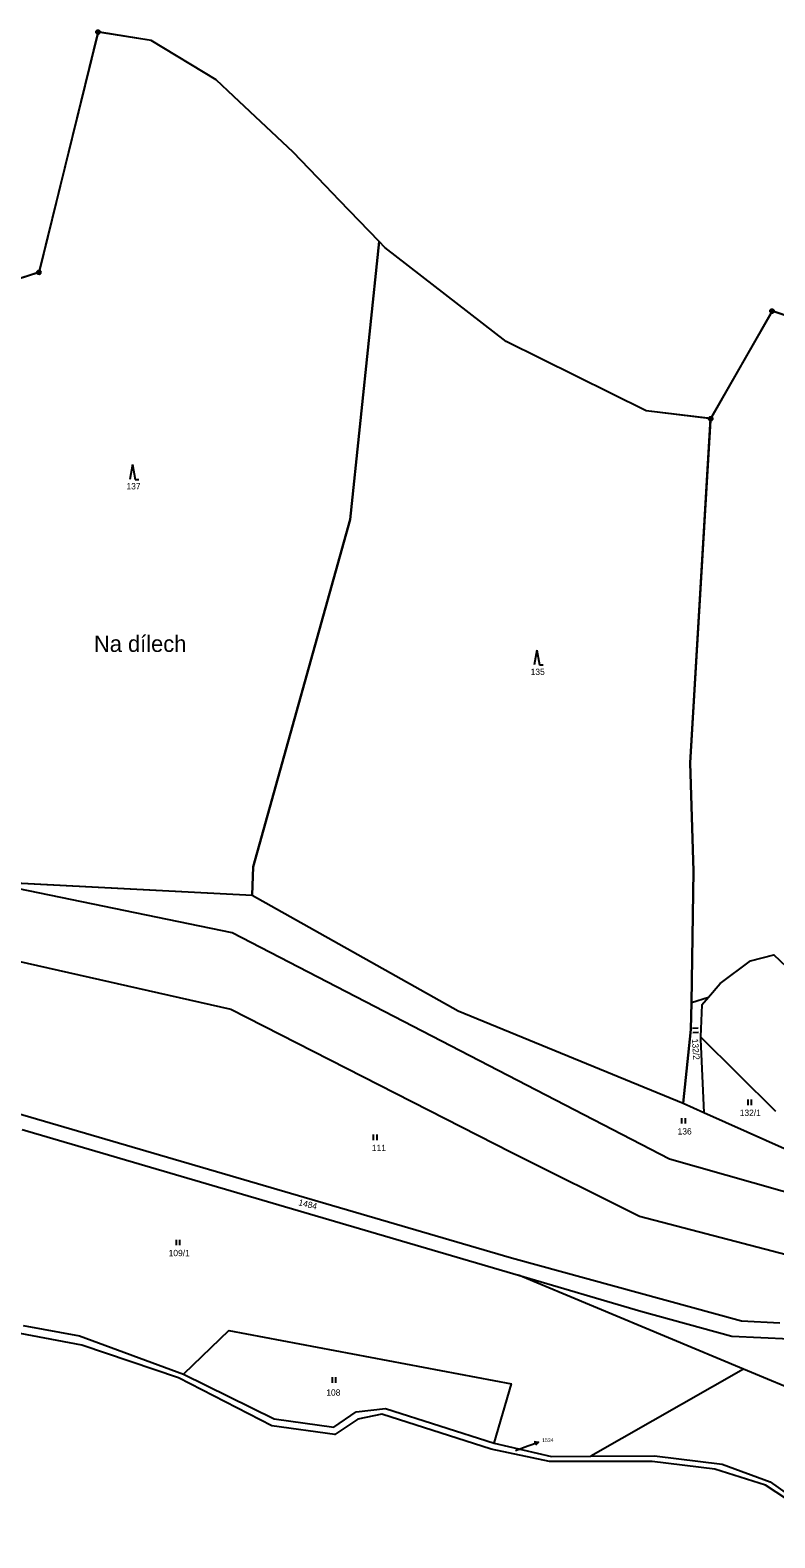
# Model space of a CAD drawing. Extents: x -760642 to -757221, y -1092371 to -1088855.
# Drawn here: x -757796.4 to -757596, y -1089772.4 to -1089366.6 of the extents above; entities that cross this region are included whole.
import ezdxf

# ---------------------------------------------------------------- set-up
doc = ezdxf.new("R2010")
doc.units = 0
for name, color, linetype in [('Vrstva 1', 7, 'Continuous'), ('Vrstva 13', 7, 'Continuous'), ('Vrstva 15', 7, 'Continuous'), ('Vrstva 16', 7, 'Continuous'), ('Vrstva 18', 7, 'Continuous'), ('Vrstva 24', 7, 'Continuous'), ('Vrstva 25', 7, 'Continuous'), ('Vrstva 28', 7, 'Continuous'), ('Vrstva 30', 7, 'Continuous')]:
    doc.layers.add(name, color=color, linetype=linetype)

msp = doc.modelspace()

# ---------------------------------------------------------------- linework, layer by layer
at = {"layer": 'Vrstva 1'}
for p, q in [((-757702.46, -1089423.46), (-757710.27, -1089498.24)), ((-757618.75, -1089563.74), (-757613.23, -1089471.14)), ((-757710.27, -1089498.24), (-757736.32, -1089591.81)), ((-757618.75, -1089563.74), (-757617.84, -1089592.92)), ((-757809.15, -1089595.65), (-757736.64, -1089599.36)), ((-757742.01, -1089609.51), (-757809.15, -1089595.65)), ((-757736.32, -1089591.81), (-757736.64, -1089599.36)), ((-757617.84, -1089592.92), (-757618.4, -1089628.3)), ((-757736.64, -1089599.36), (-757681.21, -1089630.51)), ((-757624.34, -1089670.46), (-757742.01, -1089609.51)), ((-757807.92, -1089615.32), (-757742.36, -1089630.1)), ((-757602.54, -1089617.1), (-757596.23, -1089615.5)), ((-757596.23, -1089615.5), (-757587.86, -1089623.38)), ((-757610.64, -1089623.15), (-757602.54, -1089617.1)), ((-757613.78, -1089626.83), (-757610.64, -1089623.15)), ((-757618.4, -1089628.3), (-757613.78, -1089626.83)), ((-757615.57, -1089628.94), (-757613.78, -1089626.83)), ((-757742.36, -1089630.1), (-757666.91, -1089668.58)), ((-757681.21, -1089630.51), (-757620.62, -1089655.41)), ((-757618.4, -1089628.3), (-757618.52, -1089635.54)), ((-757615.57, -1089628.94), (-757615.95, -1089637.49)), ((-757618.52, -1089635.54), (-757620.62, -1089655.41)), ((-757615.95, -1089637.49), (-757615.98, -1089638.23)), ((-757615.98, -1089638.23), (-757615.04, -1089657.91)), ((-757595.7, -1089657.65), (-757615.95, -1089637.49)), ((-757620.62, -1089655.41), (-757615.04, -1089657.91)), ((-757802.04, -1089657.45), (-757666.79, -1089697)), ((-757615.04, -1089657.91), (-757560.88, -1089682.13)), ((-757798.5, -1089662.51), (-757664.97, -1089701.7)), ((-757666.91, -1089668.58), (-757632.36, -1089685.81)), ((-757527.63, -1089697.84), (-757624.34, -1089670.46)), ((-757632.36, -1089685.81), (-757543.69, -1089709.04)), ((-757666.79, -1089697), (-757604.95, -1089713.99)), ((-757604.37, -1089726.96), (-757664.97, -1089701.7)), ((-757664.97, -1089701.7), (-757631.99, -1089711.38)), ((-757631.99, -1089711.38), (-757607.54, -1089718.09)), ((-757798.22, -1089715.19), (-757783.09, -1089718.05)), ((-757742.93, -1089716.53), (-757755.12, -1089728.34)), ((-757742.93, -1089716.53), (-757666.82, -1089730.93)), ((-757604.95, -1089713.99), (-757594.62, -1089714.48)), ((-757783.09, -1089718.05), (-757755.12, -1089728.34)), ((-757607.54, -1089718.09), (-757591.89, -1089718.78)), ((-757755.12, -1089728.34), (-757730.7, -1089740.35)), ((-757604.37, -1089726.96), (-757645.5, -1089750.41)), ((-757522.28, -1089761.18), (-757604.37, -1089726.96)), ((-757671.49, -1089746.91), (-757666.82, -1089730.93)), ((-757708.62, -1089738.5), (-757700.77, -1089737.57)), ((-757700.77, -1089737.57), (-757671.49, -1089746.91)), ((-757730.7, -1089740.35), (-757714.6, -1089742.6)), ((-757714.6, -1089742.6), (-757708.62, -1089738.5)), ((-757671.49, -1089746.91), (-757656.04, -1089750.45)), ((-757656.04, -1089750.45), (-757645.5, -1089750.41)), ((-757645.5, -1089750.41), (-757628.34, -1089750.34)), ((-757628.34, -1089750.34), (-757610.14, -1089752.53)), ((-757610.14, -1089752.53), (-757597.2, -1089757.33)), ((-757597.2, -1089757.33), (-757575.95, -1089772.38))]:
    msp.add_line(p, q, dxfattribs=at)
at = {"layer": 'Vrstva 13'}
for p, q in [((-757778.09, -1089367.07), (-757793.99, -1089431.76)), ((-757763.8, -1089369.33), (-757778.09, -1089367.07)), ((-757746.3, -1089379.94), (-757763.8, -1089369.33)), ((-757741.51, -1089384.45), (-757746.3, -1089379.94)), ((-757725.61, -1089399.4), (-757741.51, -1089384.45)), ((-757716.87, -1089408.48), (-757725.61, -1089399.4)), ((-757713.09, -1089412.41), (-757716.87, -1089408.48)), ((-757702.46, -1089423.46), (-757713.09, -1089412.41)), ((-757700.91, -1089425.07), (-757702.46, -1089423.46)), ((-757668.25, -1089450.4), (-757700.91, -1089425.07)), ((-757793.99, -1089431.76), (-757820.49, -1089440.38)), ((-757596.71, -1089442.17), (-757613.23, -1089471.14)), ((-757542.94, -1089460.43), (-757596.71, -1089442.17)), ((-757630.61, -1089469.03), (-757668.25, -1089450.4)), ((-757613.23, -1089471.14), (-757630.61, -1089469.03)), ((-757782.44, -1089720.51), (-757799.08, -1089717.42)), ((-757756.4, -1089729.31), (-757782.44, -1089720.51)), ((-757731.32, -1089742.24), (-757756.4, -1089729.31)), ((-757708.21, -1089740.4), (-757714.36, -1089744.53)), ((-757701.7, -1089739.12), (-757708.21, -1089740.4)), ((-757672.33, -1089748.5), (-757701.7, -1089739.12)), ((-757714.36, -1089744.53), (-757731.32, -1089742.24)), ((-757656.57, -1089751.87), (-757672.33, -1089748.5)), ((-757628.97, -1089751.87), (-757656.57, -1089751.87)), ((-757612.1, -1089753.89), (-757628.97, -1089751.87)), ((-757598.49, -1089758.18), (-757612.1, -1089753.89)), ((-757579.14, -1089770.89), (-757598.49, -1089758.18))]:
    msp.add_line(p, q, dxfattribs=at)
at = {"layer": 'Vrstva 16'}
for p, q in [((-757665.71, -1089748.84), (-757662.39, -1089747.62)), ((-757662.39, -1089747.62), (-757659.575, -1089746.584))]:
    msp.add_line(p, q, dxfattribs=at)
msp.add_lwpolyline([(-757660.686, -1089746.46), (-757659.575, -1089746.584), (-757660.34, -1089747.398)], dxfattribs=at)
at = {"layer": 'Vrstva 24'}
for centre, radius in [((-757778.09, -1089367.07), 0.5), ((-757778.09, -1089367.07), 0.0327), ((-757793.99, -1089431.76), 0.5), ((-757793.99, -1089431.76), 0.0327), ((-757596.71, -1089442.17), 0.5), ((-757596.71, -1089442.17), 0.0327), ((-757613.23, -1089471.14), 0.5), ((-757613.23, -1089471.14), 0.5), ((-757613.23, -1089471.14), 0.0327), ((-757613.23, -1089471.14), 0.0327)]:
    msp.add_circle(centre, radius, dxfattribs=at)
at = {"layer": 'Vrstva 25'}
for p, q in [((-757768.842, -1089483.479), (-757769.575, -1089487.479)), ((-757768.842, -1089483.479), (-757768.109, -1089487.479)), ((-757768.109, -1089487.479), (-757767.109, -1089487.479)), ((-757660.002, -1089533.409), (-757660.735, -1089537.409)), ((-757660.002, -1089533.409), (-757659.269, -1089537.409)), ((-757659.269, -1089537.409), (-757658.269, -1089537.409)), ((-757616.598, -1089635.215), (-757618.094, -1089635.327)), ((-757618.018, -1089636.346), (-757616.522, -1089636.235)), ((-757603.267, -1089654.385), (-757603.267, -1089655.885)), ((-757602.245, -1089655.885), (-757602.245, -1089654.385)), ((-757621.047, -1089659.385), (-757621.047, -1089660.885)), ((-757620.025, -1089660.885), (-757620.025, -1089659.385)), ((-757704.017, -1089663.855), (-757704.017, -1089665.355)), ((-757702.995, -1089665.355), (-757702.995, -1089663.855)), ((-757757.067, -1089692.135), (-757757.067, -1089693.635)), ((-757756.045, -1089693.635), (-757756.045, -1089692.135)), ((-757715.107, -1089729.175), (-757715.107, -1089730.675)), ((-757714.085, -1089730.675), (-757714.085, -1089729.175))]:
    msp.add_line(p, q, dxfattribs=at)
at = {"layer": 'Vrstva 28'}
msp.add_lwpolyline([(-757579.14, -1089770.89), (-757598.49, -1089758.18), (-757612.1, -1089753.89), (-757628.97, -1089751.87), (-757656.57, -1089751.87), (-757672.33, -1089748.5), (-757701.7, -1089739.12), (-757708.21, -1089740.4), (-757714.36, -1089744.53), (-757731.32, -1089742.24), (-757756.4, -1089729.31), (-757782.44, -1089720.51), (-757799.08, -1089717.42)], dxfattribs=at)
at = {"layer": 'Vrstva 30'}
for points in [[(-757794.465, -1089431.915), (-757820.49, -1089440.38), (-757820.53, -1089442.01), (-757821.7, -1089472.67), (-757822.55, -1089493.58), (-757823.58, -1089518.82), (-757811.19, -1089584.76), (-757809.15, -1089595.65), (-757736.64, -1089599.36), (-757736.32, -1089591.81), (-757710.27, -1089498.24), (-757702.46, -1089423.46), (-757713.09, -1089412.41), (-757716.87, -1089408.48), (-757725.61, -1089399.4), (-757741.51, -1089384.45), (-757746.3, -1089379.94), (-757763.8, -1089369.33), (-757777.596, -1089367.148)], [(-757778.209, -1089367.556), (-757793.871, -1089431.274)], [(-757613.726, -1089471.08), (-757630.61, -1089469.03), (-757668.25, -1089450.4), (-757700.91, -1089425.07), (-757702.46, -1089423.46), (-757710.27, -1089498.24), (-757736.32, -1089591.81), (-757736.64, -1089599.36), (-757681.21, -1089630.51), (-757620.62, -1089655.41), (-757618.52, -1089635.54), (-757618.4, -1089628.3), (-757617.84, -1089592.92), (-757618.75, -1089563.74), (-757613.26, -1089471.639)], [(-757613.26, -1089471.639), (-757618.75, -1089563.74), (-757617.84, -1089592.92), (-757618.4, -1089628.3), (-757613.78, -1089626.83), (-757610.64, -1089623.15), (-757602.54, -1089617.1), (-757596.23, -1089615.5), (-757587.86, -1089623.38), (-757550.9, -1089642.12), (-757537.34, -1089649.55), (-757533.66, -1089603.77), (-757537.93, -1089522.66), (-757537.75, -1089500.48), (-757535.94, -1089462.28), (-757542.94, -1089460.43), (-757596.237, -1089442.331)], [(-757596.958, -1089442.604), (-757612.982, -1089470.706)]]:
    msp.add_lwpolyline(points, dxfattribs=at)
for centre, start, end in [((-757778.09, -1089367.07), 256.19114, 351.01296), ((-757793.99, -1089431.76), 198.01883, 0), ((-757793.99, -1089431.76), 0, 76.19114), ((-757596.71, -1089442.17), 240.30626, 341.24279), ((-757613.23, -1089471.14), 173.07794, 180), ((-757613.23, -1089471.14), 180, 266.58857), ((-757613.23, -1089471.14), 266.58857, 0), ((-757613.23, -1089471.14), 0, 60.30626)]:
    msp.add_arc(centre, 0.5, start, end, dxfattribs=at)

# ---------------------------------------------------------------- texts
at = {"layer": 'Vrstva 15'}
msp.add_text('Na dílech', height=4.4, dxfattribs=at).set_placement((-757779.18, -1089533.92))
at = {"layer": 'Vrstva 16'}
msp.add_text('1534', height=1, dxfattribs=at).set_placement((-757658.57, -1089746.58))
at = {"layer": 'Vrstva 18'}
for s, height, p in [('137', 1.7, (-757770.44, -1089490.19)), ('135', 1.7, (-757661.67, -1089540.12)), ('132/1', 1.7, (-757605.406, -1089658.82)), ('136', 1.7, (-757622.124, -1089663.82)), ('111', 1.7, (-757704.403, -1089668.29)), ('109/1', 1.7, (-757759.09, -1089696.57)), ('108', 1.7, (-757716.66, -1089734.11)), ('1534', 0.1, (-757665.81, -1089748.84))]:
    msp.add_text(s, height=height, dxfattribs=at).set_placement(p)
for s, rotation, p in [('132/2', 274.26312, (-757618.288, -1089638.109)), ('1484', 346.46949, (-757724.282, -1089682.851))]:
    msp.add_text(s, height=1.7, rotation=rotation, dxfattribs=at).set_placement(p)

doc.saveas('drawing.dxf')
